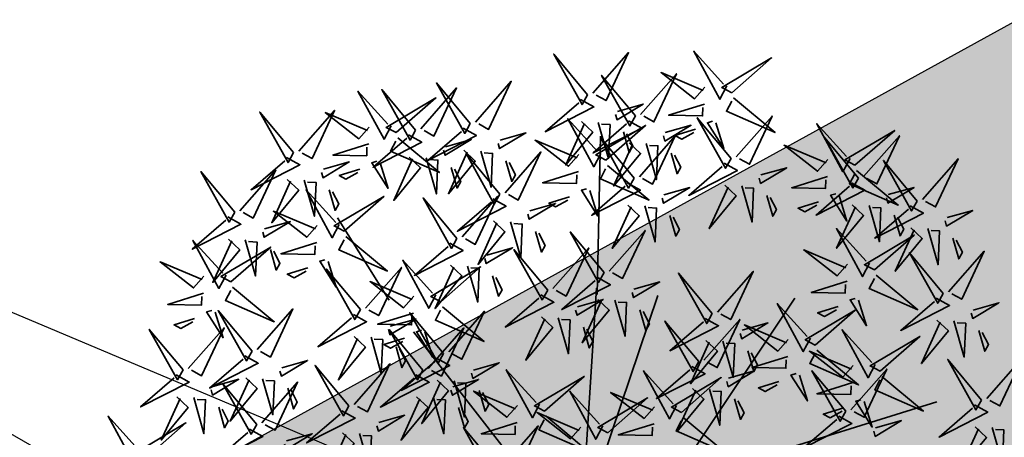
# Model space of a CAD drawing. Extents: x 883 to 364438, y -13 to 4201180.
# Tile 576 of 607: x 364213.543 to 364214.845, y 4200883.505 to 4200884.057. Entities that reach past the tile are written whole.
import ezdxf
from ezdxf import colors
from ezdxf.entities.mleader import LeaderData, LeaderLine
from ezdxf.math import Vec2, Vec3

# ---------------------------------------------------------------- set-up
doc = ezdxf.new("R2010")
doc.units = 0
doc.header["$LTSCALE"] = 0.5
doc.header["$MEASUREMENT"] = 0
doc.header["$PDMODE"] = 32
doc.header["$PDSIZE"] = 0.3
doc.linetypes.add('CONTI', pattern=[0])
doc.linetypes.add('G_BUILDING_LINE', pattern=[3, 2, -1])
doc.layers.add('.', color=7, linetype='Continuous', lineweight=15)
doc.layers.add('L-tree', color=102, linetype='Continuous', lineweight=35)
doc.layers.add('GORIZDEFAULT', color=32, linetype='CONTI')
doc.styles.get("Standard").update_dxf_attribs({"font": 'times.ttf'})
doc.styles.add('TimesNewRomanCyr', font='times.ttf', dxfattribs={"width": 0.5, "height": 1})
doc.dimstyles.new('GENPLAN1', dxfattribs={"dimscale": 0.5, "dimtxt": 1, "dimasz": 1.2, "dimexe": 1.3, "dimexo": 1.5, "dimgap": 0.5, "dimtad": 1, "dimdec": 1, "dimzin": 0, "dimdsep": 46, "dimtxsty": 'TimesNewRomanCyr', "dimblk1": 'OBLIQUE', "dimblk2": 'OBLIQUE', "dimsah": 1, "dimcen": 1, "dimadec": 0, "dimazin": 0, "dimtfac": 0.75, "dimtdec": 1, "dimtix": 1, "dimtmove": 0, "dimatfit": 3, "dimfxl": 1, "dimtvp": 1.2, "dimtfill": 1, "dimlwd": 0, "dimlwe": 0, "dimarcsym": 0})

# ---------------------------------------------------------------- blocks, each defined once
blk = doc.blocks.new('gergrgrre')
at = {"layer": 'GORIZDEFAULT', "color": 32}
blk.add_polyline3d([(360515.11, 4200884.86, 555.5), (360516.63, 4200884.22, 555.5), (360518.29, 4200883.52, 555.5), (360520.03, 4200882.78, 555.5), (360521.79, 4200882.02, 555.5), (360523.53, 4200881.27, 555.5), (360525.2, 4200880.53, 555.5), (360526.74, 4200879.84, 555.5), (360528.12, 4200879.21, 555.5), (360529.34, 4200878.63, 555.5), (360530.43, 4200878.13, 555.5), (360531.43, 4200877.7, 555.5), (360532.36, 4200877.34, 555.5), (360533.24, 4200877.05, 555.5)], dxfattribs=at)
blk = doc.blocks.new('_Oblique')
at = {"color": 0, "linetype": 'ByBlock', "lineweight": -2}
blk.add_line((-0.5, -0.5), (0.5, 0.5), dxfattribs=at)
blk = doc.blocks.new('*D490')
at = {"color": 0, "linetype": 'G_BUILDING_LINE', "lineweight": 0, "transparency": 16777216}
for p, q in [((364222.2217, 4200889.8833), (364220.5051, 4200892.9978)), ((364166.1904, 4200862.3195), (364220.8188, 4200892.4286)), ((364167.5932, 4200859.7742), (364165.8766, 4200862.8887))]:
    blk.add_line(p, q, dxfattribs=at)
at = {"layer": 'Defpoints', "color": 0, "linetype": 'Continuous', "lineweight": 30, "transparency": 16777216}
for p in [(364220.8188, 4200892.4286), (364222.5837, 4200889.2264), (364167.9552, 4200859.1173)]:
    blk.add_point(p, dxfattribs=at)
at = {"color": 0, "linetype": 'Continuous', "lineweight": 0, "transparency": 16777216, "xscale": 0.6, "yscale": 0.6, "zscale": 0.6}
for p, rotation in [((364220.8188, 4200892.4286), 28.86185419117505), ((364166.1904, 4200862.3195), 208.8618541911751)]:
    blk.add_blockref('_Oblique', p, dxfattribs=dict(at, rotation=rotation))
at = {"color": 0, "linetype": 'Continuous', "lineweight": 30, "transparency": 16777216, "insert": (364193.1377, 4200878.0397), "char_height": 1, "attachment_point": 5, "rotation": 28.8619, "style": 'TimesNewRomanCyr', "bg_fill": 3, "box_fill_scale": 1.25, "bg_fill_color": 256, "bg_fill_true_color": 13158600, "bg_fill_transparency": 0}
blk.add_mtext('62.4', dxfattribs=at)
blk = doc.blocks.new('shrub3')
at = {"color": 32}
for p, q in [((68.94, 162.35), (98.58, 213.48)), ((-5.99, -2.5), (58.67, 140.12)), ((130.91, 52.02), (217.13, 95.08)), ((7.48, -2.5), (134.11, 54.01)), ((12.87, -2.5), (147.58, 19.03)), ((12.87, -5.19), (169.14, -161.27)), ((58.17, -42.16), (184.8, -55.61))]:
    blk.add_line(p, q, dxfattribs=at)
at = {"color": 20}
for points in [[(72.58, 270.39), (84.86, 300.11), (65.67, 270.57), (72.58, 270.39)], [(-27.06, 253.45), (-14.78, 283.17), (-33.97, 253.63), (-27.06, 253.45)], [(121.34, 255.57), (133.62, 285.29), (114.43, 255.75), (121.34, 255.57)], [(20.08, 264.15), (3.92, 280.29), (13.16, 261.85), (17.78, 264.15)], [(3.92, 261.85), (-5.31, 271.07), (-5.31, 266.46), (1.62, 261.85)], [(33.94, 252.62), (63.95, 241.09), (33.94, 259.54), (33.94, 252.62)], [(-84.78, 248.39), (-54.77, 236.86), (-84.78, 255.31), (-84.78, 248.39)], [(60.71, 256.84), (44.17, 241.08), (62.84, 249.85), (60.65, 254.53)], [(2.62, 221.69), (14.9, 251.41), (-4.29, 221.87), (2.62, 221.69)], [(-38.93, 239.9), (-55.47, 224.14), (-36.8, 232.91), (-38.99, 237.59)], [(62.61, 240.62), (53.16, 231.62), (57.77, 231.51), (62.55, 238.31)], [(109.47, 242.01), (92.93, 226.26), (111.6, 235.03), (109.41, 239.71)], [(79.44, 217.57), (63.28, 233.71), (72.52, 215.26), (77.14, 217.57)], [(147.29, 217.57), (131.13, 233.71), (140.36, 215.26), (144.98, 217.57)], [(-35.54, 198.4), (-23.26, 228.12), (-42.45, 198.58), (-35.54, 198.4)], [(-37.03, 223.68), (-46.48, 214.68), (-41.87, 214.57), (-37.09, 221.37)], [(63.28, 215.26), (54.05, 224.49), (54.05, 219.87), (60.98, 215.26)], [(111.37, 225.8), (101.92, 216.8), (106.53, 216.68), (111.31, 223.49)], [(131.13, 215.26), (121.89, 224.49), (121.89, 219.87), (128.82, 215.26)], [(167.98, 196.29), (180.26, 226), (161.07, 196.46), (167.98, 196.29)], [(93.3, 206.04), (123.31, 194.51), (93.3, 212.96), (93.3, 206.04)], [(161.14, 206.04), (191.15, 194.51), (161.14, 212.96), (161.14, 206.04)], [(-9.25, 208.13), (-25.79, 192.38), (-7.12, 201.15), (-9.31, 205.83)], [(55.62, 175.11), (67.9, 204.83), (48.71, 175.28), (55.62, 175.11)], [(187.06, 168.76), (199.34, 198.47), (180.15, 168.93), (187.06, 168.76)], [(-7.35, 191.92), (-16.8, 182.92), (-12.19, 182.81), (-7.41, 189.61)], [(0.5, 153.94), (12.78, 183.65), (-6.41, 154.11), (0.5, 153.94)], [(156.11, 182.73), (139.57, 166.97), (158.24, 175.74), (156.05, 180.42)], [(121.34, 143.35), (133.62, 173.06), (114.43, 143.52), (121.34, 143.35)], [(68.84, 145.58), (52.68, 161.72), (61.92, 143.27), (66.54, 145.58)], [(158.01, 166.51), (148.56, 157.51), (153.17, 157.4), (157.96, 164.21)], [(157.38, 132.76), (169.66, 162.48), (150.47, 132.94), (157.38, 132.76)], [(43.75, 161.55), (27.21, 145.8), (45.88, 154.57), (43.69, 159.24)], [(40.78, 124.29), (53.06, 154.01), (33.87, 124.47), (40.78, 124.29)], [(52.68, 143.27), (43.45, 152.49), (43.45, 147.88), (50.38, 143.27)], [(175.19, 155.2), (158.65, 139.45), (177.32, 148.22), (175.13, 152.89)], [(45.65, 145.34), (36.2, 136.34), (40.81, 136.22), (45.59, 143.03)], [(55.62, 117.94), (67.9, 147.66), (48.71, 118.11), (55.62, 117.94)], [(-11.37, 140.38), (-27.91, 124.63), (-9.24, 133.4), (-11.43, 138.07)], [(82.7, 134.05), (112.71, 122.52), (82.7, 140.97), (82.7, 134.05)], [(177.09, 138.99), (167.64, 129.99), (172.25, 129.87), (177.04, 136.68)], [(235.82, 113.71), (248.1, 143.42), (228.91, 113.88), (235.82, 113.71)], [(109.47, 129.79), (92.93, 114.04), (111.6, 122.81), (109.41, 127.48)], [(145.51, 119.2), (128.97, 103.45), (147.64, 112.22), (145.45, 116.9)], [(28.91, 110.73), (12.37, 94.98), (31.04, 103.75), (28.85, 108.43)], [(111.37, 113.58), (101.92, 104.58), (106.53, 104.46), (111.31, 111.27)], [(119.22, 79.83), (131.5, 109.54), (112.31, 80), (119.22, 79.83)], [(191.81, 96.88), (175.65, 113.02), (184.88, 94.57), (189.5, 96.88)], [(237.94, 81.95), (250.22, 111.66), (231.03, 82.12), (237.94, 81.95)], [(43.75, 104.38), (27.21, 88.63), (45.88, 97.4), (43.69, 102.07)], [(147.41, 102.99), (137.96, 93.99), (142.57, 93.88), (147.36, 100.68)], [(175.65, 94.57), (166.41, 103.79), (166.41, 99.18), (173.34, 94.57)], [(223.95, 100.15), (207.41, 84.4), (226.08, 93.17), (223.89, 97.84)], [(30.81, 94.52), (21.36, 85.52), (25.97, 85.41), (30.75, 92.21)], [(204.02, 65.01), (216.3, 94.72), (197.11, 65.18), (204.02, 65.01)], [(205.66, 85.35), (235.67, 73.82), (205.66, 92.27), (205.66, 85.35)], [(8.98, 56.54), (21.26, 86.25), (2.07, 56.71), (8.98, 56.54)], [(45.65, 88.17), (36.2, 79.17), (40.81, 79.05), (45.59, 85.86)], [(144.66, 54.42), (156.94, 84.13), (137.75, 54.59), (144.66, 54.42)], [(225.85, 83.93), (216.4, 74.93), (221.01, 74.82), (225.8, 81.63)], [(39.16, 58.76), (23, 74.9), (32.24, 56.46), (36.86, 58.76)], [(107.35, 66.27), (90.81, 50.52), (109.48, 59.29), (107.29, 63.96)], [(226.07, 68.39), (209.53, 52.64), (228.2, 61.41), (226.01, 66.08)], [(263.89, 48.18), (247.73, 64.32), (256.96, 45.87), (261.58, 48.18)], [(53.02, 47.24), (83.03, 35.71), (53.02, 54.15), (53.02, 47.24)], [(247.73, 45.87), (238.49, 55.09), (238.49, 50.48), (245.42, 45.87)], [(109.25, 50.06), (99.8, 41.06), (104.41, 40.94), (109.19, 47.75)], [(192.15, 51.45), (175.61, 35.7), (194.28, 44.47), (192.09, 49.14)], [(227.97, 52.17), (218.52, 43.17), (223.13, 43.06), (227.92, 49.87)], [(242.18, 18.42), (254.46, 48.14), (235.27, 18.6), (242.18, 18.42)], [(277.74, 36.65), (307.75, 25.12), (277.74, 43.57), (277.74, 36.65)], [(132.79, 40.86), (116.25, 25.11), (134.92, 33.88), (132.73, 38.55)], [(194.05, 35.23), (184.6, 26.23), (189.21, 26.12), (194, 32.93)], [(134.69, 24.65), (125.24, 15.65), (129.85, 15.53), (134.63, 22.34)], [(59.38, 7), (89.39, -4.52), (59.38, 13.92), (59.38, 7)], [(153.14, -15.45), (165.42, 14.26), (146.23, -15.28), (153.14, -15.45)], [(123.46, -21.81), (135.74, 7.91), (116.55, -21.63), (123.46, -21.81)], [(77.32, -15.34), (61.16, 0.8), (70.4, -17.65), (75.02, -15.34)], [(230.31, 4.87), (213.77, -10.89), (232.44, -2.12), (230.25, 2.56)], [(232.21, -11.35), (222.76, -20.35), (227.37, -20.46), (232.16, -13.66)], [(91.18, -26.87), (121.19, -38.4), (91.18, -19.96), (91.18, -26.87)], [(259.65, -38.64), (243.49, -22.5), (252.72, -40.94), (257.34, -38.64)], [(141.27, -29.01), (124.73, -44.76), (143.4, -35.99), (141.21, -31.32)], [(267.62, -55.68), (279.9, -25.97), (260.71, -55.51), (267.62, -55.68)], [(111.59, -35.37), (95.05, -51.12), (113.72, -42.35), (111.53, -37.67)], [(243.49, -40.94), (234.25, -31.72), (234.25, -36.33), (241.18, -40.94)], [(143.17, -45.23), (133.72, -54.23), (138.33, -54.34), (143.12, -47.53)], [(273.5, -50.16), (303.51, -61.69), (273.5, -43.25), (273.5, -50.16)], [(113.49, -51.58), (104.04, -60.58), (108.65, -60.69), (113.43, -53.89)], [(151.53, -68.28), (135.37, -52.14), (144.6, -70.59), (149.22, -68.28)], [(135.37, -70.59), (126.13, -61.36), (126.13, -65.97), (133.06, -70.59)], [(208.77, -78.87), (192.61, -62.73), (201.84, -81.17), (206.46, -78.87)], [(271.86, -93.8), (284.14, -64.08), (264.95, -93.62), (271.86, -93.8)], [(255.75, -69.24), (239.21, -85), (257.88, -76.23), (255.7, -71.55)], [(165.38, -79.81), (195.39, -91.34), (165.38, -72.89), (165.38, -79.81)], [(192.61, -81.17), (183.37, -71.95), (183.37, -76.56), (190.3, -81.17)], [(222.62, -90.4), (252.63, -101.92), (222.62, -83.48), (222.62, -90.4)], [(138.3, -114.97), (150.58, -85.26), (131.39, -114.8), (138.3, -114.97)], [(257.65, -85.46), (248.2, -94.46), (252.81, -94.57), (257.6, -87.76)], [(155.77, -110.63), (139.61, -94.49), (148.84, -112.93), (153.46, -110.63)], [(139.61, -112.93), (130.37, -103.71), (130.37, -108.32), (137.3, -112.93)], [(229.46, -134.03), (241.74, -104.31), (222.55, -133.86), (229.46, -134.03)], [(259.99, -107.36), (243.45, -123.11), (262.12, -114.34), (259.94, -109.66)], [(169.62, -122.16), (199.63, -133.69), (169.62, -115.24), (169.62, -122.16)], [(261.89, -123.57), (252.44, -132.57), (257.05, -132.69), (261.84, -125.88)], [(217.59, -147.59), (201.05, -163.34), (219.72, -154.57), (217.53, -149.9)], [(182.82, -184.85), (195.1, -155.13), (175.91, -184.67), (182.82, -184.85)]]:
    blk.add_lwpolyline(points, dxfattribs=at)
at = {"color": 94}
for points in [[(29.32, 268.76), (20.08, 271.07), (24.7, 296.43), (27.01, 268.76)], [(36.24, 257.23), (27.01, 257.23), (45.48, 284.9), (36.24, 259.54)], [(68.03, 272.82), (67.8, 263.59), (40.6, 282.74), (65.73, 272.87)], [(-82.48, 253), (-91.71, 253), (-73.24, 280.67), (-82.48, 255.31)], [(-31.61, 255.88), (-31.84, 246.65), (-59.04, 265.8), (-33.91, 255.94)], [(56.33, 266.18), (53.8, 257.01), (28.56, 262.26), (56.27, 263.87)], [(74.83, 268.03), (106.93, 260.3), (74.6, 258.8), (74.77, 265.72)], [(116.79, 258), (116.56, 248.76), (89.36, 267.92), (114.49, 258.05)], [(13.16, 252.62), (1.62, 241.09), (10.85, 257.23), (13.16, 254.93)], [(123.59, 253.21), (155.69, 245.48), (123.36, 243.97), (123.53, 250.9)], [(-43.31, 249.24), (-45.84, 240.07), (-71.08, 245.32), (-43.37, 246.93)], [(-24.81, 251.09), (7.29, 243.36), (-25.04, 241.86), (-24.87, 248.78)], [(31.63, 250.32), (24.7, 218.04), (22.39, 250.32), (29.32, 250.32)], [(72.06, 249.62), (83.3, 237.79), (67.4, 247.43), (69.76, 249.68)], [(105.09, 251.36), (102.56, 242.19), (77.32, 247.44), (105.04, 249.05)], [(88.68, 222.18), (79.44, 224.49), (84.06, 249.85), (86.37, 222.18)], [(156.52, 222.18), (147.29, 224.49), (151.9, 249.85), (154.21, 222.18)], [(-1.93, 224.12), (-2.16, 214.89), (-29.36, 234.04), (-4.23, 224.17)], [(95.61, 210.65), (86.37, 210.65), (104.84, 238.32), (95.61, 212.96)], [(120.82, 234.8), (132.06, 222.97), (116.16, 232.61), (118.52, 234.86)], [(163.45, 210.65), (154.21, 210.65), (172.68, 238.32), (163.45, 212.96)], [(-27.58, 232.68), (-16.34, 220.86), (-32.24, 230.49), (-29.88, 232.74)], [(-13.63, 217.48), (-16.16, 208.31), (-41.4, 213.56), (-13.69, 215.17)], [(4.87, 219.33), (36.97, 211.6), (4.64, 210.1), (4.81, 217.02)], [(-40.09, 200.83), (-40.32, 191.59), (-67.52, 210.75), (-42.39, 200.88)], [(72.52, 206.04), (60.98, 194.51), (70.21, 210.65), (72.52, 208.35)], [(140.36, 206.04), (128.82, 194.51), (138.05, 210.65), (140.36, 208.35)], [(90.99, 203.73), (84.06, 171.45), (81.75, 203.73), (88.68, 203.73)], [(163.43, 198.71), (163.2, 189.48), (136, 208.63), (161.13, 198.77)], [(158.83, 203.73), (151.9, 171.45), (149.59, 203.73), (156.52, 203.73)], [(2.1, 200.92), (13.34, 189.09), (-2.56, 198.73), (-0.2, 200.98)], [(-33.29, 196.04), (-1.19, 188.31), (-33.52, 186.81), (-33.35, 193.73)], [(151.73, 192.07), (149.2, 182.9), (123.96, 188.15), (151.68, 189.77)], [(170.23, 193.92), (202.33, 186.19), (170, 184.69), (170.17, 191.61)], [(51.07, 177.53), (50.84, 168.3), (23.64, 187.46), (48.77, 177.59)], [(182.51, 171.18), (182.28, 161.95), (155.08, 181.11), (180.21, 171.24)], [(-36.06, 177.63), (-24.82, 165.8), (-40.72, 175.44), (-38.36, 177.69)], [(78.08, 150.19), (68.84, 152.49), (73.46, 177.86), (75.77, 150.19)], [(167.46, 175.51), (178.7, 163.69), (162.8, 173.32), (165.16, 175.57)], [(39.37, 170.9), (36.84, 161.73), (11.6, 166.98), (39.31, 168.59)], [(57.87, 172.75), (89.97, 165.01), (57.64, 163.51), (57.81, 170.44)], [(-4.05, 156.36), (-4.28, 147.13), (-31.48, 166.28), (-6.35, 156.42)], [(85.01, 138.66), (75.77, 138.66), (94.24, 166.33), (85.01, 140.97)], [(170.81, 164.55), (168.28, 155.37), (143.04, 160.62), (170.76, 162.24)], [(189.31, 166.39), (221.41, 158.66), (189.08, 157.16), (189.25, 164.09)], [(-15.75, 149.73), (-18.28, 140.55), (-43.52, 145.8), (-15.81, 147.42)], [(2.75, 151.57), (34.85, 143.84), (2.52, 142.34), (2.69, 149.26)], [(55.1, 154.34), (66.34, 142.51), (50.44, 152.15), (52.8, 154.4)], [(116.79, 145.77), (116.56, 136.54), (89.36, 155.7), (114.49, 145.83)], [(152.83, 135.19), (152.6, 125.95), (125.4, 145.11), (150.53, 135.24)], [(186.54, 147.99), (197.78, 136.16), (181.88, 145.8), (184.24, 148.05)], [(61.92, 134.05), (50.38, 122.52), (59.61, 138.66), (61.92, 136.35)], [(105.09, 139.14), (102.56, 129.96), (77.32, 135.21), (105.04, 136.83)], [(123.59, 140.98), (155.69, 133.25), (123.36, 131.75), (123.53, 138.68)], [(-0.02, 133.17), (11.22, 121.34), (-4.68, 130.97), (-2.32, 133.22)], [(36.23, 126.72), (36, 117.49), (8.8, 136.64), (33.93, 126.77)], [(51.07, 120.36), (50.84, 111.13), (23.64, 130.29), (48.77, 120.42)], [(80.39, 131.74), (73.46, 99.46), (71.15, 131.74), (78.08, 131.74)], [(141.13, 128.55), (138.6, 119.38), (113.36, 124.63), (141.08, 126.24)], [(159.63, 130.4), (191.73, 122.67), (159.4, 121.17), (159.57, 128.09)], [(201.04, 101.49), (191.81, 103.79), (196.42, 129.16), (198.73, 101.49)], [(231.27, 116.13), (231.04, 106.9), (203.84, 126.05), (228.97, 116.19)], [(24.53, 120.08), (22, 110.91), (-3.24, 116.16), (24.47, 117.77)], [(43.03, 121.93), (75.13, 114.2), (42.8, 112.7), (42.97, 119.62)], [(120.82, 122.58), (132.06, 110.75), (116.16, 120.39), (118.52, 122.64)], [(57.87, 115.58), (89.97, 107.84), (57.64, 106.34), (57.81, 113.27)], [(207.97, 89.96), (198.73, 89.96), (217.2, 117.63), (207.97, 92.27)], [(39.37, 113.73), (36.84, 104.56), (11.6, 109.81), (39.31, 111.42)], [(156.86, 111.99), (168.1, 100.16), (152.2, 109.8), (154.56, 112.05)], [(219.57, 109.49), (217.04, 100.32), (191.8, 105.57), (219.52, 107.19)], [(238.07, 111.34), (270.17, 103.61), (237.84, 102.11), (238.01, 109.03)], [(40.26, 103.52), (51.5, 91.69), (35.6, 101.33), (37.96, 103.58)], [(55.1, 97.17), (66.34, 85.34), (50.44, 94.98), (52.8, 97.23)], [(48.4, 63.38), (39.16, 65.68), (43.78, 91.04), (46.09, 63.38)], [(114.67, 82.25), (114.44, 73.02), (87.24, 92.18), (112.37, 82.31)], [(184.88, 85.35), (173.34, 73.82), (182.57, 89.96), (184.88, 87.65)], [(233.39, 84.37), (233.16, 75.14), (205.96, 94.29), (231.09, 84.43)], [(235.3, 92.94), (246.54, 81.11), (230.64, 90.74), (233, 92.99)], [(55.33, 51.85), (46.09, 51.85), (64.56, 79.52), (55.33, 54.15)], [(203.35, 83.04), (196.42, 50.76), (194.11, 83.04), (201.04, 83.04)], [(240.19, 79.58), (272.29, 71.85), (239.96, 70.35), (240.13, 77.27)], [(273.12, 52.79), (263.89, 55.09), (268.5, 80.46), (270.81, 52.79)], [(102.97, 75.62), (100.44, 66.44), (75.2, 71.69), (102.92, 73.31)], [(121.47, 77.46), (153.57, 69.73), (121.24, 68.23), (121.41, 75.15)], [(199.47, 67.43), (199.24, 58.2), (172.04, 77.35), (197.17, 67.49)], [(221.69, 77.73), (219.16, 68.56), (193.92, 73.81), (221.64, 75.43)], [(140.11, 56.84), (139.88, 47.61), (112.68, 66.77), (137.81, 56.9)], [(280.05, 41.26), (270.81, 41.26), (289.28, 68.93), (280.05, 43.57)], [(187.77, 60.79), (185.24, 51.62), (160, 56.87), (187.72, 58.49)], [(206.27, 62.64), (238.37, 54.91), (206.04, 53.41), (206.21, 60.33)], [(237.42, 61.17), (248.66, 49.35), (232.76, 58.98), (235.12, 61.23)], [(11.23, 54.17), (43.33, 46.44), (11, 44.94), (11.17, 51.86)], [(118.7, 59.06), (129.94, 47.23), (114.04, 56.86), (116.4, 59.12)], [(54.76, 23.15), (45.52, 25.45), (50.14, 50.81), (52.45, 23.15)], [(128.41, 50.21), (125.88, 41.03), (100.64, 46.28), (128.36, 47.9)], [(146.91, 52.05), (179.01, 44.32), (146.68, 42.82), (146.85, 49.75)], [(50.71, 44.93), (43.78, 12.65), (41.47, 44.93), (48.4, 44.93)], [(203.5, 44.24), (214.74, 32.41), (198.84, 42.04), (201.2, 44.29)], [(61.69, 11.62), (52.45, 11.62), (70.92, 39.29), (61.69, 13.92)], [(256.96, 36.65), (245.42, 25.12), (254.65, 41.26), (256.96, 38.95)], [(144.14, 33.65), (155.38, 21.82), (139.48, 31.46), (141.84, 33.71)], [(237.63, 20.85), (237.4, 11.62), (210.2, 30.77), (235.33, 20.91)], [(275.43, 34.34), (268.5, 2.06), (266.19, 34.34), (273.12, 34.34)], [(86.56, -10.73), (77.32, -8.43), (81.94, 16.94), (84.25, -10.73)], [(225.93, 14.21), (223.4, 5.04), (198.16, 10.29), (225.88, 11.9)], [(244.43, 16.06), (276.53, 8.33), (244.2, 6.83), (244.37, 13.75)], [(93.49, -22.26), (84.25, -22.26), (102.72, 5.41), (93.49, -19.96)], [(148.59, -13.03), (148.36, -22.26), (121.16, -3.11), (146.29, -12.97)], [(241.66, -2.35), (252.9, -14.18), (237, -4.54), (239.36, -2.29)], [(118.91, -19.38), (118.68, -28.61), (91.48, -9.46), (116.61, -19.33)], [(268.88, -34.02), (259.65, -31.72), (264.26, -6.36), (266.57, -34.02)], [(155.39, -17.82), (187.49, -25.55), (155.16, -27.05), (155.33, -20.13)], [(275.81, -45.55), (266.57, -45.55), (285.04, -17.88), (275.81, -43.25)], [(136.89, -19.67), (134.36, -28.84), (109.12, -23.59), (136.84, -21.97)], [(107.21, -26.02), (104.68, -35.19), (79.44, -29.94), (107.16, -28.33)], [(88.87, -29.18), (81.94, -61.46), (79.63, -29.18), (86.56, -29.18)], [(125.71, -24.17), (157.81, -31.9), (125.48, -33.4), (125.65, -26.48)], [(152.62, -36.23), (163.86, -48.05), (147.96, -38.42), (150.32, -36.17)], [(160.76, -63.67), (151.53, -61.36), (156.14, -36), (158.45, -63.67)], [(122.94, -42.58), (134.18, -54.41), (118.28, -44.77), (120.64, -42.52)], [(167.69, -75.2), (158.45, -75.2), (176.92, -47.53), (167.69, -72.89)], [(218, -74.25), (208.77, -71.95), (213.38, -46.59), (215.69, -74.25)], [(263.07, -53.26), (262.84, -62.49), (235.64, -43.34), (260.77, -53.2)], [(252.72, -50.16), (241.18, -61.69), (250.41, -45.55), (252.72, -47.86)], [(271.19, -52.47), (264.26, -84.75), (261.95, -52.47), (268.88, -52.47)], [(224.93, -85.78), (215.69, -85.78), (234.16, -58.11), (224.93, -83.48)], [(269.87, -58.05), (301.97, -65.78), (269.64, -67.28), (269.81, -60.36)], [(251.37, -59.9), (248.84, -69.07), (223.6, -63.82), (251.32, -62.2)], [(144.6, -79.81), (133.06, -91.34), (142.29, -75.2), (144.6, -77.5)], [(267.1, -76.46), (278.34, -88.28), (262.44, -78.65), (264.8, -76.4)], [(163.07, -82.11), (156.14, -114.39), (153.83, -82.11), (160.76, -82.11)], [(165, -106.02), (155.77, -103.71), (160.38, -78.35), (162.69, -106.02)], [(267.31, -91.37), (267.08, -100.61), (239.88, -81.45), (265.01, -91.32)], [(201.84, -90.4), (190.3, -101.92), (199.53, -85.78), (201.84, -88.09)], [(171.93, -117.54), (162.69, -117.54), (181.16, -89.88), (171.93, -115.24)], [(220.31, -92.7), (213.38, -124.98), (211.07, -92.7), (218, -92.7)], [(255.61, -98.01), (253.08, -107.18), (227.84, -101.93), (255.56, -100.32)], [(274.11, -96.16), (306.21, -103.89), (273.88, -105.4), (274.05, -98.47)], [(133.75, -112.55), (133.52, -121.78), (106.32, -102.62), (131.45, -112.49)], [(148.84, -122.16), (137.3, -133.69), (146.53, -117.54), (148.84, -119.85)], [(140.55, -117.34), (172.65, -125.07), (140.32, -126.57), (140.49, -119.65)], [(271.34, -114.57), (282.58, -126.4), (266.68, -116.76), (269.04, -114.51)], [(167.31, -124.46), (160.38, -156.74), (158.07, -124.46), (165, -124.46)], [(224.91, -131.61), (224.68, -140.84), (197.48, -121.68), (222.61, -131.55)], [(137.78, -135.74), (149.02, -147.57), (133.12, -137.94), (135.48, -135.69)], [(231.71, -136.39), (263.81, -144.13), (231.48, -145.63), (231.65, -138.7)], [(213.21, -138.24), (210.68, -147.41), (185.44, -142.16), (213.16, -140.55)], [(228.94, -154.8), (240.18, -166.63), (224.28, -156.99), (226.64, -154.74)]]:
    blk.add_lwpolyline(points, dxfattribs=at)
at = {"color": 98}
for points in [[(219.49, -163.8), (210.04, -172.8), (214.65, -172.92), (219.44, -166.11)], [(178.27, -182.42), (178.04, -191.65), (150.84, -172.5), (175.97, -182.36)], [(166.57, -189.06), (164.04, -198.23), (138.8, -192.98), (166.52, -191.37)], [(185.07, -187.21), (217.17, -194.94), (184.84, -196.44), (185.01, -189.52)], [(170.95, -198.4), (154.41, -214.16), (173.08, -205.39), (170.89, -200.71)]]:
    blk.add_lwpolyline(points, dxfattribs=at)
blk = doc.blocks.new('*U659')
at = {"layer": 'L-tree', "linetype": 'Continuous', "xscale": 0.002173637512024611, "yscale": 0.002173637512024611, "zscale": 0.002173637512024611, "rotation": 33.3896955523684}
blk.add_blockref('shrub3', (1.0839, 1.0491), dxfattribs=at)
blk = doc.blocks.new('*U660')
at = {"color": 0, "linetype": 'ByBlock', "lineweight": -2, "transparency": 16777216, "rotation": 28.86185419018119}
blk.add_blockref('*U659', (364213.831, 4200881.9474), dxfattribs=at)

msp = doc.modelspace()

# ---------------------------------------------------------------- hatches: boundary and pattern name
at = {"layer": '.', "ltscale": 0.149071}
h = msp.add_hatch(color=256, dxfattribs=at)
h.dxf.hatch_style = 1
h.set_gradient(color1=(51, 204, 0), color2=(51, 204, 0), tint=1)
edge = h.paths.add_edge_path(flags=17)
edge.add_line((364181.3339, 4200853.0746), (364207.9524, 4200804.7792))
edge.add_arc((364210.5798, 4200806.2273), 3, 208.8619, 298.0817)
edge.add_line((364211.992, 4200803.5805), (364213.022, 4200804.13))
edge.add_line((364213.022, 4200804.13), (364240.8316, 4200818.9529))
edge.add_arc((364239.4205, 4200821.6003), 3, 298.0581, 388.8487)
edge.add_line((364242.0482, 4200823.0478), (364232.1525, 4200841.0118))
edge.add_line((364232.1525, 4200841.0118), (364225.4282, 4200837.2946))
edge.add_line((364225.4282, 4200837.2946), (364231.7058, 4200825.9068))
edge.add_line((364231.7058, 4200825.9068), (364212.1085, 4200815.1317))
edge.add_line((364212.1085, 4200815.1317), (364194.3446, 4200847.3598))
edge.add_line((364194.3446, 4200847.3598), (364213.8307, 4200858.0728))
edge.add_line((364213.8307, 4200858.0728), (364220.1039, 4200846.6911))
edge.add_line((364220.1039, 4200846.6911), (364226.9415, 4200850.4715))
edge.add_line((364226.9415, 4200850.4715), (364215.2176, 4200871.7496))
edge.add_arc((364212.5901, 4200870.3018), 3, 28.854, 118.8619)
edge.add_line((364211.142, 4200872.9292), (364182.5131, 4200857.1501))
edge.add_arc((364183.9612, 4200854.5227), 3, 118.8619, 208.8619)
h.paths.add_polyline_path([(364223.8156, 4200885.5285), (364215.7766, 4200881.1002), (364222.9705, 4200868.0932), (364225.9319, 4200869.7796), (364225.0156, 4200871.444), (364228.022, 4200873.0454), (364231.3016, 4200867.0885), (364228.2962, 4200865.4877), (364227.3798, 4200867.1522), (364224.4053, 4200865.4383), (364239.0616, 4200838.8322), (364247.1109, 4200843.2627)], flags=17)
h.paths.add_polyline_path([(364253.5046, 4200831.5331), (364248.4838, 4200828.8391), (364246.4629, 4200832.5113), (364243.456, 4200830.8548), (364250.8369, 4200817.4561), (364206.9833, 4200794.1075), (364171.7349, 4200858.0605), (364215.2534, 4200882.0462), (364215.2925, 4200881.9752), (364218.6955, 4200883.8498), (364217.7145, 4200885.6293), (364169.042, 4200858.8029), (364206.184, 4200791.4143), (364259.8936, 4200819.9284)])
at = {"layer": '.', "linetype": 'Continuous', "lineweight": 30, "true_color": 0x991b1e}
h = msp.add_hatch(dxfattribs=at)
h.set_pattern_fill('ANSI31', color=244, scale=3, angle=20)
h.set_pattern_definition([(65, (937.88402, 0), (-0.33986542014, 0.158481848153), [])])
edge = h.paths.add_edge_path()
edge.add_line((364171.7349, 4200858.0605), (364215.2534, 4200882.0462))
edge.add_line((364215.2534, 4200882.0462), (364215.2925, 4200881.9752))
edge.add_line((364215.2925, 4200881.9752), (364218.6949, 4200883.851))
edge.add_line((364218.6949, 4200883.851), (364219.178, 4200882.9739))
edge.add_line((364219.178, 4200882.9739), (364215.7798, 4200881.0944))
edge.add_line((364215.7798, 4200881.0944), (364222.9705, 4200868.0932))
edge.add_line((364222.9705, 4200868.0932), (364225.9319, 4200869.7796))
edge.add_line((364225.9319, 4200869.7796), (364227.3798, 4200867.1522))
edge.add_line((364227.3798, 4200867.1522), (364224.4053, 4200865.4383))
edge.add_line((364224.4053, 4200865.4383), (364239.0526, 4200838.8272))
edge.add_line((364239.0526, 4200838.8272), (364250.8042, 4200845.2145))
edge.add_line((364250.8042, 4200845.2145), (364242.0138, 4200861.1661))
edge.add_line((364242.0138, 4200861.1661), (364246.8533, 4200863.833))
edge.add_line((364246.8533, 4200863.833), (364259.9958, 4200839.9839))
edge.add_arc((364257.3683, 4200838.536), 3, 28.8577, 118.8577)
edge.add_line((364255.9204, 4200841.1634), (364244.7108, 4200834.9862))
edge.add_line((364244.7108, 4200834.9862), (364246.1646, 4200832.3469))
edge.add_line((364246.1646, 4200832.3469), (364243.456, 4200830.8548))
edge.add_line((364243.456, 4200830.8548), (364250.8369, 4200817.4561))
edge.add_line((364250.8369, 4200817.4561), (364218.2243, 4200800.0925))
edge.add_line((364218.2243, 4200800.0925), (364215.3974, 4200805.3961))
edge.add_line((364215.3974, 4200805.3961), (364240.8316, 4200818.9529))
edge.add_arc((364239.4205, 4200821.6003), 3, 298.0581, 388.8487)
edge.add_line((364242.0482, 4200823.0478), (364232.1525, 4200841.0118))
edge.add_line((364232.1525, 4200841.0118), (364225.4282, 4200837.2946))
edge.add_line((364225.4282, 4200837.2946), (364220.1039, 4200846.6911))
edge.add_line((364220.1039, 4200846.6911), (364226.9415, 4200850.4715))
edge.add_line((364226.9415, 4200850.4715), (364215.2176, 4200871.7496))
edge.add_arc((364212.5901, 4200870.3018), 3, 28.854, 118.8619)
edge.add_line((364211.142, 4200872.9292), (364182.5131, 4200857.1501))
edge.add_arc((364183.9612, 4200854.5227), 3, 118.8619, 208.8619)
edge.add_line((364181.3339, 4200853.0746), (364186.3763, 4200843.926))
edge.add_line((364186.3763, 4200843.926), (364181.1215, 4200841.0298))
edge.add_line((364181.1215, 4200841.0298), (364171.7349, 4200858.0605))
edge = h.paths.add_edge_path()
edge.add_line((364181.1215, 4200841.0298), (364186.3763, 4200843.926))
edge.add_line((364186.3763, 4200843.926), (364207.9524, 4200804.7792))
edge.add_arc((364210.5798, 4200806.2273), 3, 208.8619, 298.0817)
edge.add_line((364211.992, 4200803.5805), (364215.3974, 4200805.3961))
edge.add_line((364215.3974, 4200805.3961), (364218.2243, 4200800.0925))
edge.add_line((364218.2243, 4200800.0925), (364206.9833, 4200794.1075))
edge.add_line((364206.9833, 4200794.1075), (364181.1215, 4200841.0298))

# ---------------------------------------------------------------- linework, layer by layer
at = {"color": 18, "linetype": 'Continuous', "lineweight": 30, "true_color": 0x000000}
msp.add_lwpolyline([(364253.5046, 4200831.5331), (364248.4838, 4200828.8391), (364246.4629, 4200832.5113), (364243.456, 4200830.8548), (364250.8369, 4200817.4561), (364206.9833, 4200794.1075), (364171.7349, 4200858.0605), (364215.2534, 4200882.0462), (364215.2925, 4200881.9752), (364218.6955, 4200883.8498), (364217.7145, 4200885.6293), (364169.042, 4200858.8029), (364206.184, 4200791.4143), (364259.8936, 4200819.9284)], close=True, dxfattribs=at)

# ---------------------------------------------------------------- block references
at = {"linetype": 'Continuous'}
msp.add_blockref('gergrgrre', (3695.599, 0), dxfattribs=at)

# ---------------------------------------------------------------- next in the draw order: dimensions: what is measured, and where the dimension line sits
at = {"color": 5, "linetype": 'Continuous', "lineweight": 30}
dim = msp.add_aligned_dim(p1=(364167.9552, 4200859.1173), p2=(364222.5837, 4200889.2264), distance=3.6563, dimstyle='GENPLAN1', dxfattribs=at)
dim.commit()
dim.dimension.update_dxf_attribs({"geometry": '*D490', "text_midpoint": (364193.1377, 4200878.0397)})

# ---------------------------------------------------------------- next in the draw order: leaders
at = {"lineweight": 30, "ltscale": 3}
ml = msp.add_multileader_mtext('Standard', dxfattribs=at)
ml.set_content('{\\H0.66667x;\\C5;Отметка  дна лотка\\H1.5x;\\C1;\\P549.40\\P\\pq*;\\C256;555.30}', color=256)
ml.set_leader_properties(color=5)
ml.build(insert=Vec2(0, 0))
ml.multileader.update_dxf_attribs({"text_right_attachment_type": 6, "dogleg_length": 0.36, "arrow_head_size": 1.5608})
ctx = ml.context
ctx.base_point, ctx.char_height, ctx.arrow_head_size, ctx.landing_gap_size, ctx.plane_origin, ctx.plane_x_axis, ctx.plane_y_axis = Vec3(364196.1566, 4200888.4726, 1110.5), 1.170613, 1.5608, 0.1756, Vec3(364161.4082, 4200876.7888, 1110.5), Vec3(1, 0.000233), Vec3(-0.000233, 1)
ctx.right_attachment, ctx.text_align_type = 6, 1
notes = []
notes.append((ctx, [(1, (1, 1, 0), (364206.2814, 4200887.6674, 1110.5), (-1, -0.000233), 0.36, [(1, [(364215.3714, 4200882.4538, 1110.5)], 0, [])])]))
ctx.mtext.insert, ctx.mtext.text_direction, ctx.mtext.rotation, ctx.mtext.width, ctx.mtext.alignment, ctx.mtext.flow_direction = Vec3(364201.0388, 4200889.0709, 1110.5), Vec3(1, 0.000233), 0.000233, 9.601453, 2, 5
ctx.mtext.has_bg_fill, ctx.mtext.bg_color, ctx.mtext.bg_scale_factor, ctx.mtext.bg_transparency, ctx.mtext.use_window_bg_color = 1, -1027028792, 1.5, 0, 1
for ctx, leaders in notes:
    for number, flags, end, landing, length, lines in leaders:
        leader = LeaderData()
        leader.index, (leader.has_last_leader_line, leader.has_dogleg_vector, leader.attachment_direction) = number, flags
        leader.last_leader_point, leader.dogleg_vector, leader.dogleg_length = Vec3(end), Vec3(landing), length
        for number, points, colour, breaks in lines:
            line = LeaderLine()
            line.index, line.vertices, line.color, line.breaks = number, Vec3.list(points), colors.encode_raw_color(colour), breaks
            leader.lines.append(line)
        ctx.leaders.append(leader)

# ---------------------------------------------------------------- next in the draw order: block references
at = {"color": 5, "linetype": 'Continuous', "lineweight": 30}
msp.add_blockref('*U660', (0, 0), dxfattribs=at)

doc.saveas('drawing.dxf')
